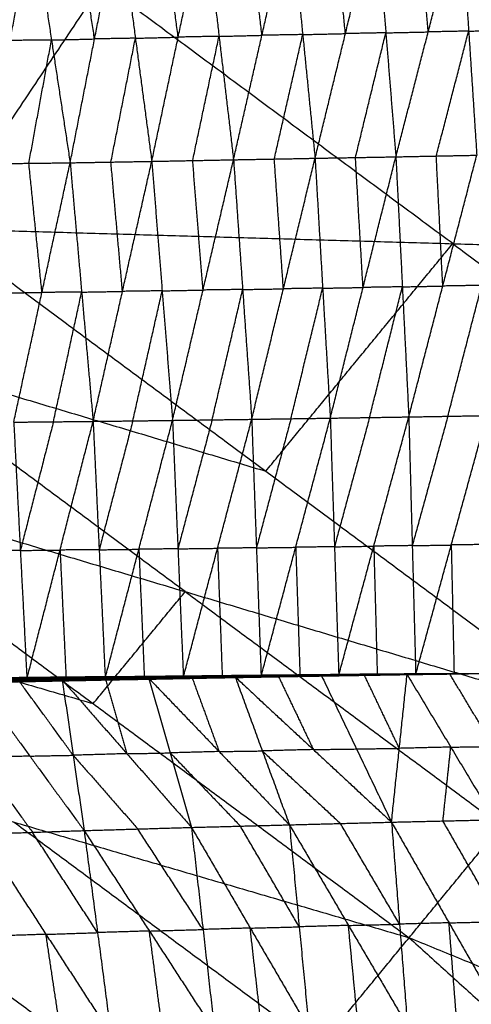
# Model space of a CAD drawing. Header units: millimetres. Extents: x -106 to 110, y -96 to 120.
# Tile 896 of 1020: x 54.58 to 59.65, y 80.83 to 91.9. Entities that reach past the tile are written whole.
import ezdxf

# ---------------------------------------------------------------- set-up
doc = ezdxf.new("R2010")
doc.units = ezdxf.units.MM
doc.header["$MEASUREMENT"] = 0
doc.layers.add('Default', color=7, linetype='Continuous', true_color=0x000000)

msp = doc.modelspace()

# ---------------------------------------------------------------- linework, layer by layer
at = {"layer": 'Default'}
for points in [[(53.667, 89.551, 9.117), (55.506, 92.304, 10.567), (57.346, 95.057, 12.017)], [(57.346, 95.057, 12.017), (61.285, 92.135, 12.017), (65.224, 89.214, 12.017)], [(58.806, 90.36, 4.744), (59.169, 91.765, 5.198), (59.533, 93.169, 5.653)], [(59.169, 91.765, 5.198), (59.113, 92.462, 5.355), (59.057, 93.159, 5.511)], [(59.533, 93.169, 5.653), (59.624, 91.774, 5.325), (59.715, 90.378, 4.998)], [(54.218, 90.282, 3.639), (54.472, 91.669, 4.003), (54.726, 93.055, 4.366)], [(54.726, 93.055, 4.366), (54.936, 91.674, 4.1), (55.146, 90.293, 3.833)], [(55.146, 90.293, 3.833), (55.42, 91.686, 4.212), (55.695, 93.079, 4.592)], [(55.42, 91.686, 4.212), (55.315, 92.377, 4.346), (55.21, 93.067, 4.479)], [(55.695, 93.079, 4.592), (55.879, 91.694, 4.317), (56.063, 90.309, 4.042)], [(56.063, 90.309, 4.042), (56.36, 91.706, 4.438), (56.656, 93.104, 4.835)], [(56.36, 91.706, 4.438), (56.268, 92.399, 4.576), (56.175, 93.091, 4.714)], [(56.656, 93.104, 4.835), (56.819, 91.715, 4.55), (56.982, 90.327, 4.265)], [(56.982, 90.327, 4.265), (57.301, 91.727, 4.68), (57.62, 93.127, 5.095)], [(57.301, 91.727, 4.68), (57.22, 92.421, 4.823), (57.138, 93.115, 4.965)], [(57.62, 93.127, 5.095), (57.759, 91.735, 4.798), (57.898, 90.344, 4.5)], [(57.898, 90.344, 4.5), (58.239, 91.746, 4.935), (58.581, 93.149, 5.369)], [(58.239, 91.746, 4.935), (58.17, 92.442, 5.083), (58.1, 93.138, 5.232)], [(58.581, 93.149, 5.369), (58.693, 91.755, 5.057), (58.806, 90.36, 4.744)], [(59.445, 89.383, 10.567), (57.476, 90.843, 10.567), (55.506, 92.304, 10.567)], [(56.819, 91.715, 4.55), (57.06, 91.721, 4.615), (57.301, 91.727, 4.68)], [(57.759, 91.735, 4.798), (57.53, 91.731, 4.739), (57.301, 91.727, 4.68)], [(57.44, 90.335, 4.383), (57.599, 91.035, 4.59), (57.759, 91.735, 4.798)], [(57.759, 91.735, 4.798), (57.999, 91.741, 4.866), (58.239, 91.746, 4.935)], [(58.693, 91.755, 5.057), (58.466, 91.75, 4.996), (58.239, 91.746, 4.935)], [(58.352, 90.352, 4.622), (58.522, 91.053, 4.839), (58.693, 91.755, 5.057)], [(58.693, 91.755, 5.057), (58.931, 91.76, 5.127), (59.169, 91.765, 5.198)], [(59.624, 91.774, 5.325), (59.397, 91.769, 5.262), (59.169, 91.765, 5.198)], [(59.26, 90.369, 4.871), (59.442, 91.071, 5.098), (59.624, 91.774, 5.325)], [(59.624, 91.774, 5.325), (59.863, 91.779, 5.399), (60.101, 91.784, 5.473)], [(54.936, 91.674, 4.1), (54.704, 91.671, 4.051), (54.472, 91.669, 4.003)], [(54.682, 90.287, 3.736), (54.809, 90.981, 3.918), (54.936, 91.674, 4.1)], [(54.936, 91.674, 4.1), (55.178, 91.68, 4.156), (55.42, 91.686, 4.212)], [(55.879, 91.694, 4.317), (55.65, 91.69, 4.265), (55.42, 91.686, 4.212)], [(55.604, 90.301, 3.937), (55.742, 90.998, 4.127), (55.879, 91.694, 4.317)], [(55.879, 91.694, 4.317), (56.119, 91.7, 4.378), (56.36, 91.706, 4.438)], [(56.819, 91.715, 4.55), (56.589, 91.711, 4.494), (56.36, 91.706, 4.438)], [(56.523, 90.318, 4.154), (56.671, 91.017, 4.352), (56.819, 91.715, 4.55)], [(54.218, 90.282, 3.639), (54.682, 90.287, 3.736), (55.146, 90.293, 3.833)], [(54.512, 87.375, 3.872), (54.829, 88.834, 3.852), (55.146, 90.293, 3.833)], [(54.829, 88.834, 3.852), (54.756, 89.561, 3.794), (54.682, 90.287, 3.736)], [(55.146, 90.293, 3.833), (55.604, 90.301, 3.937), (56.063, 90.309, 4.042)], [(55.146, 90.293, 3.833), (55.275, 88.838, 3.945), (55.404, 87.384, 4.058)], [(55.404, 87.384, 4.058), (55.734, 88.846, 4.05), (56.063, 90.309, 4.042)], [(55.734, 88.846, 4.05), (55.669, 89.574, 3.993), (55.604, 90.301, 3.937)], [(56.063, 90.309, 4.042), (56.523, 90.318, 4.154), (56.982, 90.327, 4.265)], [(56.063, 90.309, 4.042), (56.18, 88.852, 4.148), (56.296, 87.395, 4.255)], [(56.296, 87.395, 4.255), (56.639, 88.861, 4.26), (56.982, 90.327, 4.265)], [(56.639, 88.861, 4.26), (56.581, 89.59, 4.207), (56.523, 90.318, 4.154)], [(56.982, 90.327, 4.265), (57.44, 90.335, 4.383), (57.898, 90.344, 4.5)], [(56.982, 90.327, 4.265), (57.084, 88.867, 4.364), (57.186, 87.407, 4.462)], [(57.186, 87.407, 4.462), (57.542, 88.875, 4.481), (57.898, 90.344, 4.5)], [(57.542, 88.875, 4.481), (57.491, 89.605, 4.432), (57.44, 90.335, 4.383)], [(57.898, 90.344, 4.5), (58.352, 90.352, 4.622), (58.806, 90.36, 4.744)], [(57.898, 90.344, 4.5), (57.983, 88.882, 4.588), (58.069, 87.42, 4.675)], [(58.069, 87.42, 4.675), (58.437, 88.89, 4.71), (58.806, 90.36, 4.744)], [(58.437, 88.89, 4.71), (58.394, 89.621, 4.666), (58.352, 90.352, 4.622)], [(58.806, 90.36, 4.744), (59.26, 90.369, 4.871), (59.715, 90.378, 4.998)], [(58.806, 90.36, 4.744), (58.879, 88.897, 4.821), (58.951, 87.434, 4.897)], [(58.951, 87.434, 4.897), (59.333, 88.906, 4.948), (59.715, 90.378, 4.998)], [(59.333, 88.906, 4.948), (59.297, 89.638, 4.91), (59.26, 90.369, 4.871)], [(53.667, 89.551, 9.117), (57.345, 86.823, 9.117), (61.023, 84.096, 9.117)], [(53.667, 89.551, 9.117), (59.445, 89.383, 10.567), (65.224, 89.214, 12.017)], [(57.345, 86.823, 9.117), (58.395, 88.103, 9.842), (59.445, 89.383, 10.567)], [(59.445, 89.383, 10.567), (61.284, 88.019, 10.567), (63.123, 86.655, 10.567)], [(55.275, 88.838, 3.945), (55.052, 88.836, 3.899), (54.829, 88.834, 3.852)], [(54.958, 87.379, 3.965), (55.117, 88.109, 3.955), (55.275, 88.838, 3.945)], [(55.275, 88.838, 3.945), (55.504, 88.842, 3.998), (55.734, 88.846, 4.05)], [(56.18, 88.852, 4.148), (55.957, 88.849, 4.099), (55.734, 88.846, 4.05)], [(55.85, 87.389, 4.157), (56.015, 88.121, 4.153), (56.18, 88.852, 4.148)], [(56.18, 88.852, 4.148), (56.41, 88.857, 4.204), (56.639, 88.861, 4.26)], [(57.084, 88.867, 4.364), (56.862, 88.864, 4.312), (56.639, 88.861, 4.26)], [(56.741, 87.401, 4.358), (56.913, 88.134, 4.361), (57.084, 88.867, 4.364)], [(57.084, 88.867, 4.364), (57.313, 88.871, 4.422), (57.542, 88.875, 4.481)], [(57.983, 88.882, 4.588), (57.762, 88.879, 4.534), (57.542, 88.875, 4.481)], [(57.627, 87.414, 4.569), (57.805, 88.148, 4.578), (57.983, 88.882, 4.588)], [(57.983, 88.882, 4.588), (58.21, 88.886, 4.649), (58.437, 88.89, 4.71)], [(58.879, 88.897, 4.821), (58.658, 88.894, 4.765), (58.437, 88.89, 4.71)], [(58.51, 87.427, 4.786), (58.694, 88.162, 4.804), (58.879, 88.897, 4.821)], [(58.879, 88.897, 4.821), (59.106, 88.902, 4.884), (59.333, 88.906, 4.948)], [(59.771, 88.913, 5.062), (59.552, 88.91, 5.005), (59.333, 88.906, 4.948)], [(59.39, 87.441, 5.011), (59.58, 88.177, 5.036), (59.771, 88.913, 5.062)], [(54.365, 88.828, 3.756), (54.597, 88.831, 3.804), (54.829, 88.834, 3.852)], [(52.761, 88.196, 8.53), (55.053, 87.51, 8.824), (57.345, 86.823, 9.117)], [(56.439, 85.468, 8.53), (54.6, 86.832, 8.53), (52.761, 88.196, 8.53)], [(56.296, 87.395, 4.255), (56.741, 87.401, 4.358), (57.186, 87.407, 4.462)], [(56.741, 87.401, 4.358), (56.549, 86.675, 4.598), (56.357, 85.95, 4.837)], [(56.418, 84.504, 5.42), (56.802, 85.956, 4.941), (57.186, 87.407, 4.462)], [(57.186, 87.407, 4.462), (57.627, 87.414, 4.569), (58.069, 87.42, 4.675)], [(57.186, 87.407, 4.462), (57.239, 85.961, 5.038), (57.292, 84.515, 5.615)], [(57.627, 87.414, 4.569), (57.433, 86.687, 4.803), (57.239, 85.961, 5.038)], [(57.292, 84.515, 5.615), (57.68, 85.967, 5.145), (58.069, 87.42, 4.675)], [(58.069, 87.42, 4.675), (58.51, 87.427, 4.786), (58.951, 87.434, 4.897)], [(58.069, 87.42, 4.675), (58.116, 85.973, 5.246), (58.164, 84.526, 5.816)], [(58.51, 87.427, 4.786), (58.313, 86.7, 5.016), (58.116, 85.973, 5.246)], [(58.164, 84.526, 5.816), (58.558, 85.98, 5.357), (58.951, 87.434, 4.897)], [(58.951, 87.434, 4.897), (59.39, 87.441, 5.011), (59.828, 87.449, 5.125)], [(58.951, 87.434, 4.897), (58.99, 85.986, 5.46), (59.029, 84.537, 6.023)], [(59.39, 87.441, 5.011), (59.19, 86.714, 5.236), (58.99, 85.986, 5.46)], [(59.029, 84.537, 6.023), (59.428, 85.993, 5.574), (59.828, 87.449, 5.125)], [(54.512, 87.375, 3.872), (54.958, 87.379, 3.965), (55.404, 87.384, 4.058)], [(54.512, 87.375, 3.872), (54.586, 85.931, 4.459), (54.66, 84.488, 5.045)], [(54.958, 87.379, 3.965), (54.772, 86.655, 4.212), (54.586, 85.931, 4.459)], [(54.66, 84.488, 5.045), (55.032, 85.936, 4.552), (55.404, 87.384, 4.058)], [(55.404, 87.384, 4.058), (55.85, 87.389, 4.157), (56.296, 87.395, 4.255)], [(55.404, 87.384, 4.058), (55.472, 85.939, 4.644), (55.54, 84.495, 5.23)], [(55.85, 87.389, 4.157), (55.661, 86.664, 4.4), (55.472, 85.939, 4.644)], [(55.54, 84.495, 5.23), (55.918, 85.945, 4.742), (56.296, 87.395, 4.255)], [(56.296, 87.395, 4.255), (56.357, 85.95, 4.837), (56.418, 84.504, 5.42)], [(51.856, 86.84, 7.944), (55.405, 84.208, 7.944), (58.955, 81.575, 7.944)], [(51.856, 86.84, 7.944), (56.439, 85.468, 8.53), (61.023, 84.096, 9.117)], [(57.239, 85.961, 5.038), (57.02, 85.958, 4.989), (56.802, 85.956, 4.941)], [(57.239, 85.961, 5.038), (57.459, 85.964, 5.092), (57.68, 85.967, 5.145)], [(58.116, 85.973, 5.246), (57.898, 85.97, 5.196), (57.68, 85.967, 5.145)], [(57.68, 85.967, 5.145), (57.704, 85.244, 5.43), (57.728, 84.52, 5.716)], [(58.116, 85.973, 5.246), (58.337, 85.976, 5.301), (58.558, 85.98, 5.357)], [(58.99, 85.986, 5.46), (58.774, 85.983, 5.408), (58.558, 85.98, 5.357)], [(58.558, 85.98, 5.357), (58.577, 85.256, 5.638), (58.597, 84.532, 5.92)], [(58.99, 85.986, 5.46), (59.209, 85.989, 5.517), (59.428, 85.993, 5.574)], [(59.86, 85.999, 5.68), (59.644, 85.996, 5.627), (59.428, 85.993, 5.574)], [(59.428, 85.993, 5.574), (59.444, 85.268, 5.851), (59.46, 84.543, 6.129)], [(54.586, 85.931, 4.459), (54.366, 85.931, 4.414), (54.145, 85.93, 4.37)], [(54.586, 85.931, 4.459), (54.809, 85.934, 4.505), (55.032, 85.936, 4.552)], [(55.472, 85.939, 4.644), (55.252, 85.938, 4.598), (55.032, 85.936, 4.552)], [(55.032, 85.936, 4.552), (55.066, 85.214, 4.845), (55.1, 84.492, 5.137)], [(55.472, 85.939, 4.644), (55.695, 85.942, 4.693), (55.918, 85.945, 4.742)], [(56.357, 85.95, 4.837), (56.138, 85.947, 4.79), (55.918, 85.945, 4.742)], [(55.918, 85.945, 4.742), (55.949, 85.223, 5.034), (55.979, 84.5, 5.325)], [(56.357, 85.95, 4.837), (56.58, 85.953, 4.889), (56.802, 85.956, 4.941)], [(56.802, 85.956, 4.941), (56.828, 85.233, 5.229), (56.855, 84.51, 5.517)], [(50.965, 85.508, 7.449), (53.185, 84.858, 7.697), (55.405, 84.208, 7.944)], [(55.405, 84.208, 7.944), (55.922, 84.838, 8.237), (56.439, 85.468, 8.53)], [(56.439, 85.468, 8.53), (58.214, 84.152, 8.53), (59.989, 82.835, 8.53)], [(55.54, 84.495, 5.23), (56.127, 84.508, 5.354), (56.715, 84.52, 5.478)], [(55.629, 84.508, 5.232), (56.164, 84.514, 5.348), (56.699, 84.52, 5.464)], [(55.651, 84.51, 5.247), (56.175, 84.515, 5.356), (56.699, 84.52, 5.464)], [(55.651, 84.51, 5.247), (56.183, 84.515, 5.363), (56.715, 84.52, 5.478)], [(56.175, 84.515, 5.356), (56.441, 84.517, 5.413), (56.707, 84.52, 5.471)], [(56.707, 84.52, 5.471), (56.445, 84.517, 5.417), (56.183, 84.515, 5.363)], [(56.418, 84.504, 5.42), (56.566, 84.512, 5.449), (56.715, 84.52, 5.478)], [(56.609, 84.495, 5.45), (57.29, 84.509, 5.61), (57.971, 84.522, 5.771)], [(56.645, 84.501, 5.45), (57.188, 84.51, 5.572), (57.731, 84.519, 5.695)], [(56.675, 84.51, 5.456), (57.213, 84.518, 5.577), (57.751, 84.526, 5.699)], [(56.675, 84.51, 5.456), (57.203, 84.515, 5.575), (57.731, 84.519, 5.695)], [(57.219, 84.521, 5.579), (56.95, 84.517, 5.518), (56.681, 84.513, 5.457)], [(56.688, 84.515, 5.459), (57.224, 84.522, 5.58), (57.76, 84.529, 5.701)], [(56.688, 84.515, 5.459), (57.219, 84.521, 5.579), (57.751, 84.526, 5.699)], [(56.688, 84.515, 5.459), (56.693, 84.518, 5.462), (56.699, 84.52, 5.464)], [(57.229, 84.524, 5.583), (56.961, 84.521, 5.522), (56.693, 84.518, 5.462)], [(56.699, 84.52, 5.464), (57.233, 84.526, 5.585), (57.767, 84.532, 5.705)], [(56.699, 84.52, 5.464), (57.229, 84.524, 5.583), (57.76, 84.529, 5.701)], [(56.699, 84.52, 5.464), (56.707, 84.52, 5.471), (56.715, 84.52, 5.478)], [(57.241, 84.526, 5.592), (56.974, 84.523, 5.531), (56.707, 84.52, 5.471)], [(56.715, 84.52, 5.478), (57.241, 84.526, 5.592), (57.767, 84.532, 5.705)], [(56.715, 84.52, 5.478), (57.246, 84.525, 5.597), (57.777, 84.53, 5.717)], [(56.715, 84.52, 5.478), (57.003, 84.517, 5.546), (57.292, 84.515, 5.615)], [(57.001, 84.508, 5.549), (57.486, 84.515, 5.66), (57.971, 84.522, 5.771)], [(57.003, 84.517, 5.546), (57.125, 84.521, 5.572), (57.246, 84.525, 5.597)], [(57.203, 84.515, 5.575), (57.472, 84.519, 5.636), (57.741, 84.523, 5.697)], [(57.741, 84.523, 5.697), (57.477, 84.52, 5.637), (57.213, 84.518, 5.577)], [(57.213, 84.518, 5.577), (57.216, 84.519, 5.578), (57.219, 84.521, 5.579)], [(57.219, 84.521, 5.579), (57.487, 84.524, 5.639), (57.755, 84.527, 5.7)], [(57.755, 84.527, 5.7), (57.49, 84.525, 5.64), (57.224, 84.522, 5.58)], [(57.224, 84.522, 5.58), (57.227, 84.523, 5.581), (57.229, 84.524, 5.583)], [(57.229, 84.524, 5.583), (57.496, 84.527, 5.643), (57.763, 84.53, 5.703)], [(57.763, 84.53, 5.703), (57.498, 84.528, 5.644), (57.233, 84.526, 5.585)], [(57.233, 84.526, 5.585), (57.237, 84.526, 5.588), (57.241, 84.526, 5.592)], [(57.241, 84.526, 5.592), (57.507, 84.528, 5.651), (57.772, 84.531, 5.711)], [(57.772, 84.531, 5.711), (57.509, 84.528, 5.654), (57.246, 84.525, 5.597)], [(57.246, 84.525, 5.597), (57.39, 84.524, 5.632), (57.534, 84.523, 5.666)], [(57.29, 84.509, 5.61), (57.564, 84.514, 5.672), (57.838, 84.519, 5.734)], [(57.292, 84.515, 5.615), (57.534, 84.523, 5.666), (57.777, 84.53, 5.717)], [(57.292, 84.515, 5.615), (57.728, 84.52, 5.716), (58.164, 84.526, 5.816)], [(57.534, 84.523, 5.666), (57.753, 84.525, 5.716), (57.971, 84.528, 5.767)], [(57.706, 84.515, 5.698), (58.319, 84.526, 5.849), (58.932, 84.536, 5.999)], [(57.706, 84.515, 5.698), (58.253, 84.524, 5.828), (58.801, 84.533, 5.958)], [(57.706, 84.515, 5.698), (57.838, 84.519, 5.734), (57.971, 84.522, 5.771)], [(57.706, 84.515, 5.698), (57.718, 84.517, 5.697), (57.731, 84.519, 5.695)], [(58.266, 84.526, 5.827), (57.992, 84.522, 5.762), (57.718, 84.517, 5.697)], [(57.971, 84.528, 5.767), (57.849, 84.524, 5.741), (57.728, 84.52, 5.716)], [(57.731, 84.519, 5.695), (58.273, 84.528, 5.825), (58.814, 84.536, 5.956)], [(57.731, 84.519, 5.695), (58.266, 84.526, 5.827), (58.801, 84.533, 5.958)], [(57.731, 84.519, 5.695), (57.741, 84.523, 5.697), (57.751, 84.526, 5.699)], [(58.283, 84.531, 5.827), (58.012, 84.527, 5.762), (57.741, 84.523, 5.697)], [(57.751, 84.526, 5.699), (58.288, 84.533, 5.828), (58.825, 84.539, 5.957)], [(57.751, 84.526, 5.699), (58.283, 84.531, 5.827), (58.814, 84.536, 5.956)], [(57.751, 84.526, 5.699), (57.755, 84.527, 5.7), (57.76, 84.529, 5.701)], [(58.292, 84.534, 5.829), (58.024, 84.531, 5.765), (57.755, 84.527, 5.7)], [(57.76, 84.529, 5.701), (58.295, 84.535, 5.83), (58.83, 84.541, 5.958)], [(57.76, 84.529, 5.701), (58.292, 84.534, 5.829), (58.825, 84.539, 5.957)], [(57.76, 84.529, 5.701), (57.763, 84.53, 5.703), (57.767, 84.532, 5.705)], [(58.298, 84.536, 5.832), (58.031, 84.533, 5.768), (57.763, 84.53, 5.703)], [(57.767, 84.532, 5.705), (58.3, 84.537, 5.833), (58.833, 84.542, 5.961)], [(57.767, 84.532, 5.705), (58.298, 84.536, 5.832), (58.83, 84.541, 5.958)], [(57.767, 84.532, 5.705), (57.772, 84.531, 5.711), (57.777, 84.53, 5.717)], [(58.305, 84.536, 5.839), (58.039, 84.534, 5.775), (57.772, 84.531, 5.711)], [(57.777, 84.53, 5.717), (58.305, 84.536, 5.839), (58.833, 84.542, 5.961)], [(57.777, 84.53, 5.717), (58.307, 84.535, 5.843), (58.837, 84.541, 5.968)], [(57.777, 84.53, 5.717), (57.971, 84.528, 5.767), (58.164, 84.526, 5.816)], [(57.838, 84.519, 5.734), (58.145, 84.524, 5.81), (58.452, 84.529, 5.885)], [(58.319, 84.526, 5.849), (58.079, 84.522, 5.791), (57.838, 84.519, 5.734)], [(57.971, 84.522, 5.771), (58.452, 84.529, 5.885), (58.932, 84.536, 5.999)], [(58.501, 84.533, 5.892), (58.236, 84.531, 5.83), (57.971, 84.528, 5.767)], [(57.971, 84.522, 5.771), (58.364, 83.698, 4.593), (58.757, 82.875, 3.415)], [(58.164, 84.526, 5.816), (58.501, 84.533, 5.892), (58.837, 84.541, 5.968)], [(58.164, 84.526, 5.816), (58.597, 84.532, 5.92), (59.029, 84.537, 6.023)], [(58.253, 84.524, 5.828), (58.259, 84.525, 5.827), (58.266, 84.526, 5.827)], [(58.253, 84.524, 5.828), (58.286, 84.525, 5.838), (58.319, 84.526, 5.849)], [(58.266, 84.526, 5.827), (58.537, 84.531, 5.892), (58.807, 84.535, 5.957)], [(58.807, 84.535, 5.957), (58.54, 84.531, 5.891), (58.273, 84.528, 5.825)], [(58.273, 84.528, 5.825), (58.278, 84.529, 5.826), (58.283, 84.531, 5.827)], [(58.283, 84.531, 5.827), (58.551, 84.534, 5.892), (58.82, 84.538, 5.956)], [(58.82, 84.538, 5.956), (58.554, 84.535, 5.892), (58.288, 84.533, 5.828)], [(58.288, 84.533, 5.828), (58.29, 84.533, 5.828), (58.292, 84.534, 5.829)], [(58.292, 84.534, 5.829), (58.56, 84.537, 5.893), (58.827, 84.54, 5.957)], [(58.827, 84.54, 5.957), (58.561, 84.538, 5.894), (58.295, 84.535, 5.83)], [(58.295, 84.535, 5.83), (58.296, 84.536, 5.831), (58.298, 84.536, 5.832)], [(58.298, 84.536, 5.832), (58.565, 84.539, 5.896), (58.831, 84.541, 5.959)], [(58.831, 84.541, 5.959), (58.566, 84.539, 5.896), (58.3, 84.537, 5.833)], [(58.3, 84.537, 5.833), (58.303, 84.536, 5.836), (58.305, 84.536, 5.839)], [(58.305, 84.536, 5.839), (58.57, 84.539, 5.902), (58.835, 84.541, 5.965)], [(58.835, 84.541, 5.965), (58.571, 84.538, 5.904), (58.307, 84.535, 5.843)], [(58.307, 84.535, 5.843), (58.404, 84.534, 5.868), (58.501, 84.533, 5.892)], [(58.319, 84.526, 5.849), (58.593, 84.53, 5.914), (58.866, 84.535, 5.979)], [(58.845, 83.705, 4.707), (58.648, 84.117, 5.296), (58.452, 84.529, 5.885)], [(58.501, 84.533, 5.892), (58.717, 84.536, 5.944), (58.933, 84.539, 5.995)], [(58.933, 84.539, 5.995), (58.765, 84.535, 5.957), (58.597, 84.532, 5.92)], [(58.757, 82.875, 3.415), (58.845, 83.705, 4.707), (58.932, 84.536, 5.999)], [(58.801, 84.533, 5.958), (59.346, 84.541, 6.097), (59.892, 84.549, 6.235)], [(58.801, 84.533, 5.958), (58.807, 84.535, 5.957), (58.814, 84.536, 5.956)], [(58.801, 84.533, 5.958), (58.866, 84.535, 5.979), (58.932, 84.536, 5.999)], [(59.353, 84.543, 6.095), (59.08, 84.539, 6.026), (58.807, 84.535, 5.957)], [(58.814, 84.536, 5.956), (59.353, 84.543, 6.095), (59.892, 84.549, 6.235)], [(58.814, 84.536, 5.956), (58.82, 84.538, 5.956), (58.825, 84.539, 5.957)], [(59.358, 84.544, 6.096), (59.089, 84.541, 6.026), (58.82, 84.538, 5.956)], [(58.825, 84.539, 5.957), (59.358, 84.544, 6.096), (59.892, 84.549, 6.235)], [(58.825, 84.539, 5.957), (58.827, 84.54, 5.957), (58.83, 84.541, 5.958)], [(59.361, 84.545, 6.096), (59.094, 84.543, 6.027), (58.827, 84.54, 5.957)], [(58.83, 84.541, 5.958), (59.361, 84.545, 6.096), (59.892, 84.549, 6.235)], [(58.83, 84.541, 5.958), (58.831, 84.541, 5.959), (58.833, 84.542, 5.961)], [(59.362, 84.545, 6.098), (59.097, 84.543, 6.029), (58.831, 84.541, 5.959)], [(58.833, 84.542, 5.961), (59.362, 84.545, 6.098), (59.892, 84.549, 6.235)], [(58.833, 84.542, 5.961), (58.835, 84.541, 5.965), (58.837, 84.541, 5.968)], [(59.365, 84.545, 6.102), (59.1, 84.543, 6.033), (58.835, 84.541, 5.965)], [(58.837, 84.541, 5.968), (59.365, 84.545, 6.102), (59.892, 84.549, 6.235)], [(58.837, 84.541, 5.968), (58.933, 84.539, 5.995), (59.029, 84.537, 6.023)], [(58.866, 84.535, 5.979), (59.139, 84.539, 6.048), (59.412, 84.542, 6.117)], [(59.346, 84.541, 6.097), (59.106, 84.538, 6.038), (58.866, 84.535, 5.979)], [(58.932, 84.536, 5.999), (59.412, 84.542, 6.117), (59.892, 84.549, 6.235)], [(58.932, 84.536, 5.999), (59.423, 83.719, 4.843), (59.913, 82.902, 3.687)], [(58.933, 84.539, 5.995), (59.149, 84.542, 6.048), (59.365, 84.545, 6.102)], [(59.46, 84.543, 6.129), (59.197, 84.541, 6.062), (58.933, 84.539, 5.995)], [(59.029, 84.537, 6.023), (59.46, 84.543, 6.129), (59.892, 84.549, 6.235)], [(59.346, 84.541, 6.097), (59.35, 84.542, 6.096), (59.353, 84.543, 6.095)], [(59.353, 84.543, 6.095), (59.356, 84.543, 6.095), (59.358, 84.544, 6.096)], [(59.358, 84.544, 6.096), (59.36, 84.545, 6.096), (59.361, 84.545, 6.096)], [(59.361, 84.545, 6.096), (59.362, 84.545, 6.097), (59.362, 84.545, 6.098)], [(59.362, 84.545, 6.098), (59.363, 84.545, 6.1), (59.365, 84.545, 6.102)], [(59.902, 83.726, 4.961), (59.657, 84.134, 5.539), (59.412, 84.542, 6.117)], [(53.55, 84.504, 4.81), (54.068, 84.503, 4.917), (54.586, 84.503, 5.023)], [(53.778, 84.485, 4.867), (54.182, 84.494, 4.945), (54.586, 84.503, 5.023)], [(53.778, 84.485, 4.867), (54.219, 84.486, 4.956), (54.66, 84.488, 5.045)], [(54.082, 84.457, 4.92), (54.57, 84.466, 5.022), (55.057, 84.475, 5.123)], [(54.082, 84.457, 4.92), (54.693, 83.618, 3.794), (55.303, 82.78, 2.668)], [(54.182, 84.494, 4.945), (54.403, 84.495, 4.99), (54.623, 84.496, 5.034)], [(54.734, 84.464, 5.05), (54.491, 84.459, 5), (54.247, 84.454, 4.949)], [(54.412, 84.452, 4.977), (54.734, 84.464, 5.05), (55.057, 84.475, 5.123)], [(54.412, 84.452, 4.977), (54.961, 84.463, 5.094), (55.51, 84.474, 5.21)], [(54.99, 84.468, 5.096), (54.715, 84.463, 5.038), (54.441, 84.457, 4.98)], [(54.47, 84.462, 4.982), (55.014, 84.472, 5.097), (55.557, 84.481, 5.213)], [(54.47, 84.462, 4.982), (54.99, 84.468, 5.096), (55.51, 84.474, 5.21)], [(55.038, 84.48, 5.103), (54.766, 84.476, 5.045), (54.494, 84.471, 4.987)], [(54.519, 84.48, 4.993), (55.058, 84.487, 5.107), (55.596, 84.494, 5.222)], [(54.519, 84.48, 4.993), (55.038, 84.48, 5.103), (55.557, 84.481, 5.213)], [(55.068, 84.492, 5.11), (54.799, 84.488, 5.053), (54.529, 84.485, 4.996)], [(54.54, 84.49, 4.999), (55.077, 84.496, 5.112), (55.614, 84.502, 5.226)], [(54.54, 84.49, 4.999), (55.068, 84.492, 5.11), (55.596, 84.494, 5.222)], [(55.086, 84.5, 5.116), (54.818, 84.497, 5.059), (54.549, 84.494, 5.002)], [(54.559, 84.499, 5.005), (55.094, 84.504, 5.118), (55.629, 84.508, 5.232)], [(54.559, 84.499, 5.005), (54.572, 84.501, 5.014), (54.586, 84.503, 5.023)], [(54.559, 84.499, 5.005), (55.086, 84.5, 5.116), (55.614, 84.502, 5.226)], [(55.18, 83.627, 3.896), (54.875, 84.047, 4.459), (54.57, 84.466, 5.022)], [(55.107, 84.506, 5.128), (54.84, 84.503, 5.071), (54.572, 84.501, 5.014)], [(54.586, 84.503, 5.023), (55.118, 84.507, 5.135), (55.651, 84.51, 5.247)], [(54.586, 84.503, 5.023), (55.107, 84.506, 5.128), (55.629, 84.508, 5.232)], [(54.586, 84.503, 5.023), (54.623, 84.496, 5.034), (54.66, 84.488, 5.045)], [(54.623, 84.496, 5.034), (54.871, 84.501, 5.085), (55.118, 84.507, 5.135)], [(55.155, 84.499, 5.146), (54.889, 84.497, 5.09), (54.623, 84.496, 5.034)], [(54.66, 84.488, 5.045), (55.155, 84.499, 5.146), (55.651, 84.51, 5.247)], [(54.66, 84.488, 5.045), (55.1, 84.492, 5.137), (55.54, 84.495, 5.23)], [(54.734, 84.464, 5.05), (55.009, 84.469, 5.109), (55.284, 84.474, 5.167)], [(54.961, 84.463, 5.094), (54.848, 84.463, 5.072), (54.734, 84.464, 5.05)], [(54.961, 84.463, 5.094), (54.976, 84.466, 5.095), (54.99, 84.468, 5.096)], [(54.99, 84.468, 5.096), (55.262, 84.473, 5.154), (55.534, 84.478, 5.212)], [(55.014, 84.472, 5.097), (55.026, 84.476, 5.1), (55.038, 84.48, 5.103)], [(55.534, 84.478, 5.212), (55.274, 84.475, 5.154), (55.014, 84.472, 5.097)], [(55.038, 84.48, 5.103), (55.307, 84.484, 5.16), (55.577, 84.488, 5.217)], [(55.057, 84.475, 5.123), (55.544, 84.483, 5.228), (56.031, 84.492, 5.333)], [(55.057, 84.475, 5.123), (55.18, 83.627, 3.896), (55.303, 82.78, 2.668)], [(55.057, 84.475, 5.123), (55.284, 84.474, 5.167), (55.51, 84.474, 5.21)], [(55.057, 84.475, 5.123), (55.783, 83.645, 4.02), (56.509, 82.816, 2.917)], [(55.058, 84.487, 5.107), (55.063, 84.489, 5.109), (55.068, 84.492, 5.11)], [(55.577, 84.488, 5.217), (55.317, 84.487, 5.162), (55.058, 84.487, 5.107)], [(55.068, 84.492, 5.11), (55.337, 84.495, 5.167), (55.605, 84.498, 5.224)], [(55.077, 84.496, 5.112), (55.081, 84.498, 5.114), (55.086, 84.5, 5.116)], [(55.605, 84.498, 5.224), (55.341, 84.497, 5.168), (55.077, 84.496, 5.112)], [(55.086, 84.5, 5.116), (55.354, 84.503, 5.172), (55.621, 84.505, 5.229)], [(55.094, 84.504, 5.118), (55.1, 84.505, 5.123), (55.107, 84.506, 5.128)], [(55.621, 84.505, 5.229), (55.357, 84.504, 5.174), (55.094, 84.504, 5.118)], [(55.1, 84.492, 5.137), (55.128, 84.495, 5.142), (55.155, 84.499, 5.146)], [(55.107, 84.506, 5.128), (55.373, 84.508, 5.184), (55.64, 84.509, 5.24)], [(55.64, 84.509, 5.24), (55.379, 84.508, 5.187), (55.118, 84.507, 5.135)], [(55.155, 84.499, 5.146), (55.375, 84.501, 5.192), (55.595, 84.503, 5.238)], [(55.284, 84.474, 5.167), (55.414, 84.479, 5.198), (55.544, 84.483, 5.228)], [(55.771, 84.483, 5.272), (55.527, 84.479, 5.219), (55.284, 84.474, 5.167)], [(55.51, 84.474, 5.21), (56.06, 84.484, 5.33), (56.609, 84.495, 5.45)], [(55.51, 84.474, 5.21), (55.771, 84.483, 5.272), (56.031, 84.492, 5.333)], [(55.51, 84.474, 5.21), (55.534, 84.478, 5.212), (55.557, 84.481, 5.213)], [(56.083, 84.488, 5.331), (55.808, 84.483, 5.271), (55.534, 84.478, 5.212)], [(55.54, 84.495, 5.23), (55.595, 84.503, 5.238), (55.651, 84.51, 5.247)], [(55.54, 84.495, 5.23), (55.979, 84.5, 5.325), (56.418, 84.504, 5.42)], [(55.544, 84.483, 5.228), (55.664, 84.064, 4.624), (55.783, 83.645, 4.02)], [(55.557, 84.481, 5.213), (56.101, 84.491, 5.331), (56.645, 84.501, 5.45)], [(55.557, 84.481, 5.213), (56.083, 84.488, 5.331), (56.609, 84.495, 5.45)], [(55.557, 84.481, 5.213), (55.577, 84.488, 5.217), (55.596, 84.494, 5.222)], [(56.121, 84.497, 5.336), (55.849, 84.493, 5.276), (55.577, 84.488, 5.217)], [(55.595, 84.503, 5.238), (55.889, 84.509, 5.301), (56.183, 84.515, 5.363)], [(56.127, 84.508, 5.354), (55.861, 84.505, 5.296), (55.595, 84.503, 5.238)], [(55.596, 84.494, 5.222), (56.136, 84.502, 5.339), (56.675, 84.51, 5.456)], [(55.596, 84.494, 5.222), (55.605, 84.498, 5.224), (55.614, 84.502, 5.226)], [(55.596, 84.494, 5.222), (56.121, 84.497, 5.336), (56.645, 84.501, 5.45)], [(56.144, 84.506, 5.341), (55.875, 84.502, 5.282), (55.605, 84.498, 5.224)], [(55.614, 84.502, 5.226), (56.151, 84.509, 5.343), (56.688, 84.515, 5.459)], [(55.614, 84.502, 5.226), (56.144, 84.506, 5.341), (56.675, 84.51, 5.456)], [(55.614, 84.502, 5.226), (55.621, 84.505, 5.229), (55.629, 84.508, 5.232)], [(56.158, 84.512, 5.345), (55.89, 84.509, 5.287), (55.621, 84.505, 5.229)], [(55.629, 84.508, 5.232), (56.158, 84.512, 5.345), (56.688, 84.515, 5.459)], [(55.629, 84.508, 5.232), (55.64, 84.509, 5.24), (55.651, 84.51, 5.247)], [(56.175, 84.515, 5.356), (55.907, 84.512, 5.298), (55.64, 84.509, 5.24)], [(55.771, 84.483, 5.272), (56.045, 84.488, 5.331), (56.32, 84.493, 5.391)], [(56.06, 84.484, 5.33), (55.915, 84.484, 5.301), (55.771, 84.483, 5.272)], [(55.979, 84.5, 5.325), (56.053, 84.504, 5.339), (56.127, 84.508, 5.354)], [(56.031, 84.492, 5.333), (56.516, 84.5, 5.441), (57.001, 84.508, 5.549)], [(56.031, 84.492, 5.333), (56.32, 84.493, 5.391), (56.609, 84.495, 5.45)], [(56.031, 84.492, 5.333), (56.27, 83.654, 4.125), (56.509, 82.816, 2.917)], [(56.031, 84.492, 5.333), (56.82, 83.669, 4.244), (57.61, 82.845, 3.156)], [(56.06, 84.484, 5.33), (56.071, 84.486, 5.331), (56.083, 84.488, 5.331)], [(56.083, 84.488, 5.331), (56.355, 84.493, 5.39), (56.627, 84.498, 5.45)], [(56.627, 84.498, 5.45), (56.364, 84.494, 5.39), (56.101, 84.491, 5.331)], [(56.101, 84.491, 5.331), (56.111, 84.494, 5.333), (56.121, 84.497, 5.336)], [(56.121, 84.497, 5.336), (56.39, 84.501, 5.394), (56.66, 84.505, 5.453)], [(56.127, 84.508, 5.354), (56.347, 84.51, 5.401), (56.566, 84.512, 5.449)], [(56.136, 84.502, 5.339), (56.14, 84.504, 5.34), (56.144, 84.506, 5.341)], [(56.66, 84.505, 5.453), (56.398, 84.504, 5.396), (56.136, 84.502, 5.339)], [(56.144, 84.506, 5.341), (56.413, 84.509, 5.399), (56.681, 84.513, 5.457)], [(56.681, 84.513, 5.457), (56.416, 84.511, 5.4), (56.151, 84.509, 5.343)], [(56.151, 84.509, 5.343), (56.154, 84.51, 5.344), (56.158, 84.512, 5.345)], [(56.158, 84.512, 5.345), (56.426, 84.515, 5.403), (56.693, 84.518, 5.462)], [(56.693, 84.518, 5.462), (56.429, 84.516, 5.405), (56.164, 84.514, 5.348)], [(56.164, 84.514, 5.348), (56.169, 84.515, 5.352), (56.175, 84.515, 5.356)], [(56.805, 84.501, 5.499), (56.563, 84.497, 5.445), (56.32, 84.493, 5.391)], [(56.32, 84.493, 5.391), (56.418, 84.497, 5.416), (56.516, 84.5, 5.441)], [(56.418, 84.504, 5.42), (56.855, 84.51, 5.517), (57.292, 84.515, 5.615)], [(56.516, 84.5, 5.441), (56.668, 84.084, 4.843), (56.82, 83.669, 4.244)], [(56.566, 84.512, 5.449), (56.785, 84.515, 5.498), (57.003, 84.517, 5.546)], [(56.609, 84.495, 5.45), (57.157, 84.505, 5.574), (57.706, 84.515, 5.698)], [(56.609, 84.495, 5.45), (56.805, 84.501, 5.499), (57.001, 84.508, 5.549)], [(56.609, 84.495, 5.45), (56.627, 84.498, 5.45), (56.645, 84.501, 5.45)], [(57.175, 84.508, 5.574), (56.901, 84.503, 5.512), (56.627, 84.498, 5.45)], [(56.645, 84.501, 5.45), (57.175, 84.508, 5.574), (57.706, 84.515, 5.698)], [(56.645, 84.501, 5.45), (56.66, 84.505, 5.453), (56.675, 84.51, 5.456)], [(57.203, 84.515, 5.575), (56.931, 84.51, 5.514), (56.66, 84.505, 5.453)], [(56.675, 84.51, 5.456), (56.681, 84.513, 5.457), (56.688, 84.515, 5.459)], [(56.805, 84.501, 5.499), (57.146, 84.508, 5.579), (57.486, 84.515, 5.66)], [(57.29, 84.509, 5.61), (57.048, 84.505, 5.555), (56.805, 84.501, 5.499)], [(57.003, 84.517, 5.546), (56.929, 84.513, 5.532), (56.855, 84.51, 5.517)], [(57.001, 84.508, 5.549), (57.305, 83.676, 4.352), (57.61, 82.845, 3.156)], [(57.001, 84.508, 5.549), (57.879, 83.691, 4.482), (58.757, 82.875, 3.415)], [(57.157, 84.505, 5.574), (57.224, 84.507, 5.592), (57.29, 84.509, 5.61)], [(57.157, 84.505, 5.574), (57.166, 84.506, 5.574), (57.175, 84.508, 5.574)], [(57.175, 84.508, 5.574), (57.447, 84.513, 5.635), (57.718, 84.517, 5.697)], [(57.718, 84.517, 5.697), (57.453, 84.514, 5.635), (57.188, 84.51, 5.572)], [(57.188, 84.51, 5.572), (57.195, 84.512, 5.574), (57.203, 84.515, 5.575)], [(57.486, 84.515, 5.66), (57.683, 84.103, 5.071), (57.879, 83.691, 4.482)], [(50.075, 84.175, 6.953), (53.498, 81.637, 6.953), (56.921, 79.098, 6.953)], [(50.075, 84.175, 6.953), (54.515, 82.875, 7.449), (58.955, 81.575, 7.944)], [(58.955, 81.575, 7.944), (59.989, 82.835, 8.53), (61.023, 84.096, 9.117)], [(55.783, 83.645, 4.02), (55.481, 83.636, 3.958), (55.18, 83.627, 3.896)], [(55.783, 83.645, 4.02), (56.027, 83.649, 4.073), (56.27, 83.654, 4.125)], [(56.82, 83.669, 4.244), (56.545, 83.661, 4.185), (56.27, 83.654, 4.125)], [(56.27, 83.654, 4.125), (56.665, 83.242, 3.581), (57.059, 82.83, 3.036)], [(56.82, 83.669, 4.244), (57.063, 83.673, 4.298), (57.305, 83.676, 4.352)], [(57.879, 83.691, 4.482), (57.592, 83.684, 4.417), (57.305, 83.676, 4.352)], [(57.305, 83.676, 4.352), (57.744, 83.268, 3.819), (58.183, 82.86, 3.286)], [(57.879, 83.691, 4.482), (58.122, 83.695, 4.538), (58.364, 83.698, 4.593)], [(58.364, 83.698, 4.593), (58.604, 83.702, 4.65), (58.845, 83.705, 4.707)], [(59.423, 83.719, 4.843), (59.134, 83.712, 4.775), (58.845, 83.705, 4.707)], [(59.335, 82.888, 3.551), (59.379, 83.304, 4.197), (59.423, 83.719, 4.843)], [(59.423, 83.719, 4.843), (59.662, 83.722, 4.902), (59.902, 83.726, 4.961)], [(54.693, 83.618, 3.794), (54.403, 83.609, 3.738), (54.113, 83.599, 3.682)], [(54.113, 83.599, 3.682), (54.418, 83.18, 3.119), (54.723, 82.761, 2.556)], [(54.693, 83.618, 3.794), (54.936, 83.623, 3.845), (55.18, 83.627, 3.896)], [(55.18, 83.627, 3.896), (55.543, 83.213, 3.344), (55.906, 82.798, 2.793)], [(54.515, 82.875, 7.449), (56.227, 81.606, 7.449), (57.938, 80.337, 7.449)], [(57.61, 82.845, 3.156), (58.183, 82.86, 3.286), (58.757, 82.875, 3.415)], [(58.847, 81.727, 2.598), (58.515, 82.294, 2.942), (58.183, 82.86, 3.286)], [(58.757, 82.875, 3.415), (59.335, 82.888, 3.551), (59.913, 82.902, 3.687)], [(58.757, 82.875, 3.415), (58.847, 81.727, 2.598), (58.937, 80.58, 1.781)], [(58.757, 82.875, 3.415), (59.403, 81.742, 2.724), (60.049, 80.61, 2.033)], [(59.981, 81.756, 2.86), (59.658, 82.322, 3.206), (59.335, 82.888, 3.551)], [(54.143, 82.741, 2.444), (54.723, 82.761, 2.556), (55.303, 82.78, 2.668)], [(55.454, 81.632, 1.876), (55.088, 82.196, 2.216), (54.723, 82.761, 2.556)], [(55.303, 82.78, 2.668), (55.906, 82.798, 2.793), (56.509, 82.816, 2.917)], [(55.303, 82.78, 2.668), (55.454, 81.632, 1.876), (55.605, 80.484, 1.083)], [(55.303, 82.78, 2.668), (56.036, 81.65, 1.991), (56.77, 80.519, 1.314)], [(56.639, 81.667, 2.115), (56.272, 82.233, 2.454), (55.906, 82.798, 2.793)], [(56.509, 82.816, 2.917), (57.059, 82.83, 3.036), (57.61, 82.845, 3.156)], [(56.509, 82.816, 2.917), (56.639, 81.667, 2.115), (56.77, 80.519, 1.314)], [(56.509, 82.816, 2.917), (57.169, 81.683, 2.227), (57.83, 80.55, 1.537)], [(57.72, 81.697, 2.346), (57.389, 82.264, 2.691), (57.059, 82.83, 3.036)], [(57.61, 82.845, 3.156), (57.72, 81.697, 2.346), (57.83, 80.55, 1.537)], [(57.61, 82.845, 3.156), (58.273, 81.713, 2.468), (58.937, 80.58, 1.781)], [(54.143, 82.741, 2.444), (54.874, 81.613, 1.763), (55.605, 80.484, 1.083)], [(59.403, 81.742, 2.724), (59.692, 81.749, 2.792), (59.981, 81.756, 2.86)], [(56.036, 81.65, 1.991), (55.745, 81.641, 1.933), (55.454, 81.632, 1.876)], [(56.036, 81.65, 1.991), (56.338, 81.659, 2.053), (56.639, 81.667, 2.115)], [(56.187, 80.502, 1.198), (56.112, 81.076, 1.595), (56.036, 81.65, 1.991)], [(57.169, 81.683, 2.227), (56.904, 81.675, 2.171), (56.639, 81.667, 2.115)], [(57.169, 81.683, 2.227), (57.444, 81.69, 2.287), (57.72, 81.697, 2.346)], [(57.3, 80.535, 1.426), (57.234, 81.109, 1.826), (57.169, 81.683, 2.227)], [(58.273, 81.713, 2.468), (57.996, 81.705, 2.407), (57.72, 81.697, 2.346)], [(58.273, 81.713, 2.468), (58.56, 81.72, 2.533), (58.847, 81.727, 2.598)], [(58.383, 80.565, 1.659), (58.328, 81.139, 2.063), (58.273, 81.713, 2.468)], [(59.403, 81.742, 2.724), (59.125, 81.735, 2.661), (58.847, 81.727, 2.598)], [(59.493, 80.595, 1.907), (59.448, 81.168, 2.315), (59.403, 81.742, 2.724)], [(54.874, 81.613, 1.763), (54.595, 81.603, 1.712), (54.315, 81.594, 1.661)], [(54.874, 81.613, 1.763), (55.164, 81.622, 1.82), (55.454, 81.632, 1.876)], [(55.046, 80.466, 0.98), (54.96, 81.039, 1.372), (54.874, 81.613, 1.763)], [(56.921, 79.098, 6.953), (57.938, 80.337, 7.449), (58.955, 81.575, 7.944)], [(58.955, 81.575, 7.944), (62.229, 78.608, 7.944), (65.504, 75.64, 7.944)], [(58.955, 81.575, 7.944), (63.382, 79.76, 8.53), (67.809, 77.945, 9.117)]]:
    msp.add_open_spline(points, degree=2, dxfattribs=at)

doc.saveas('drawing.dxf')
